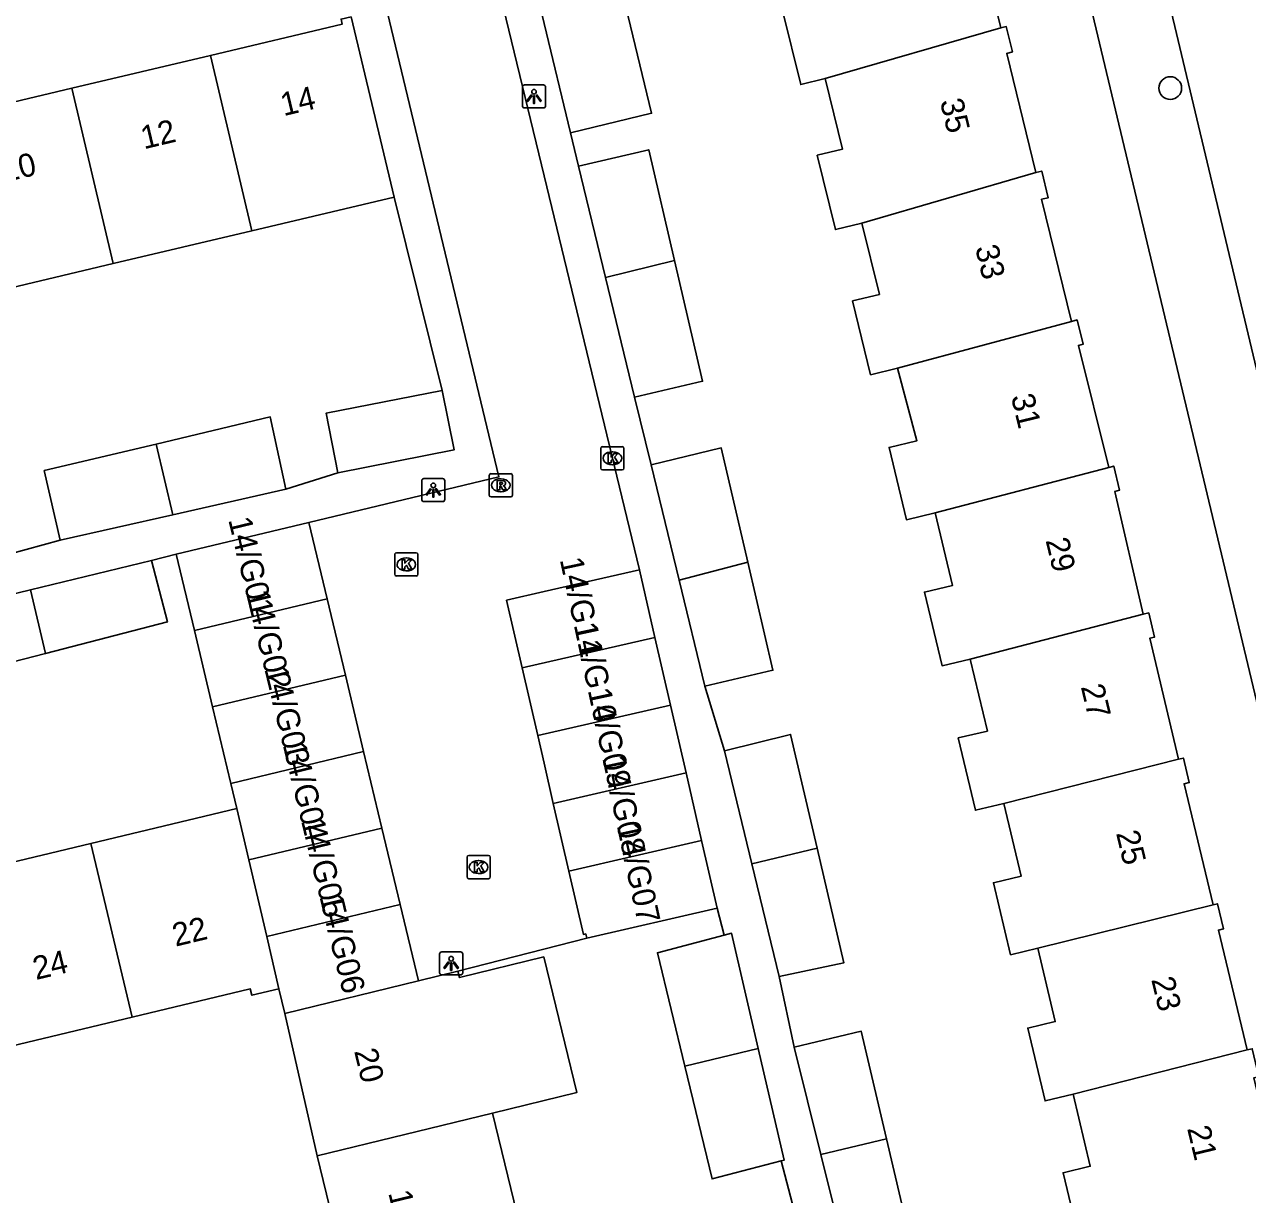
# Model space of a CAD drawing. Extents: x 162026 to 163499, y 387297 to 388169.
# Drawn here: x 162977.6 to 163030.4, y 387867.3 to 387917.8 of the extents above; entities that cross this region are included whole.
import ezdxf

# ---------------------------------------------------------------- set-up
doc = ezdxf.new("R2010")
doc.units = 0
for name, color, linetype in [('IMGEO_Boom', 7, 'Continuous'), ('IMGEO_Kolk', 7, 'Continuous'), ('IMGEO_Lichtpunt', 7, 'Continuous'), ('IMGEO_Muur', 7, 'Continuous'), ('IMGEO_Pand', 7, 'Continuous'), ('IMGEO_Pand_nummerreeks', 7, 'Continuous'), ('IMGEO_Rijbaan_lokaal_open', 7, 'Continuous'), ('IMGEO_Rioolput', 7, 'Continuous'), ('IMGEO_Voetpad_open', 7, 'Continuous')]:
    doc.layers.add(name, color=color, linetype=linetype)

msp = doc.modelspace()

# ---------------------------------------------------------------- linework, layer by layer
at = {"layer": 'IMGEO_Boom'}
msp.add_circle((163027.019, 387915.065), 0.489, dxfattribs=at)
at = {"layer": 'IMGEO_Kolk'}
for p, q in [((163002.449, 387898.674), (163002.449, 387899.526)), ((163002.524, 387899.6), (163003.376, 387899.6)), ((163003.45, 387899.526), (163003.45, 387898.674)), ((163002.937, 387899.38), (163002.962, 387899.38)), ((163003.376, 387898.6), (163002.524, 387898.6)), ((163002.96, 387898.82), (163002.935, 387898.82)), ((162993.559, 387894.097), (162993.559, 387894.949)), ((162993.634, 387895.023), (162994.486, 387895.023)), ((162994.047, 387894.803), (162994.072, 387894.803)), ((162994.56, 387894.949), (162994.56, 387894.097)), ((162994.07, 387894.243), (162994.045, 387894.243)), ((162994.486, 387894.023), (162993.634, 387894.023)), ((162996.678, 387881.044), (162996.678, 387881.896)), ((162996.753, 387881.97), (162997.605, 387881.97)), ((162997.166, 387881.75), (162997.191, 387881.75)), ((162997.679, 387881.896), (162997.679, 387881.044)), ((162997.189, 387881.19), (162997.164, 387881.19)), ((162997.605, 387880.97), (162996.753, 387880.97))]:
    msp.add_line(p, q, dxfattribs=at)
for points in [[(163002.449, 387898.674), (163002.449, 387899.526)], [(163002.524, 387899.6), (163003.376, 387899.6)], [(163003.45, 387899.526), (163003.45, 387898.674)], [(163002.77, 387899.3), (163002.893, 387899.3), (163002.893, 387899.149), (163003.023, 387899.3), (163003.187, 387899.3), (163003.041, 387899.149), (163003.194, 387898.9), (163003.042, 387898.9), (163002.957, 387899.064), (163002.893, 387898.997), (163002.893, 387898.9), (163002.77, 387898.9), (163002.77, 387899.3)], [(163003.376, 387898.6), (163002.524, 387898.6)], [(162993.559, 387894.097), (162993.559, 387894.949)], [(162993.634, 387895.023), (162994.486, 387895.023)], [(162994.56, 387894.949), (162994.56, 387894.097)], [(162993.88, 387894.723), (162994.003, 387894.723), (162994.003, 387894.572), (162994.133, 387894.723), (162994.297, 387894.723), (162994.151, 387894.572), (162994.304, 387894.323), (162994.152, 387894.323), (162994.067, 387894.487), (162994.003, 387894.42), (162994.003, 387894.323), (162993.88, 387894.323), (162993.88, 387894.723)], [(162994.486, 387894.023), (162993.634, 387894.023)], [(162996.678, 387881.044), (162996.678, 387881.896)], [(162996.753, 387881.97), (162997.605, 387881.97)], [(162996.999, 387881.67), (162997.122, 387881.67), (162997.122, 387881.519), (162997.252, 387881.67), (162997.416, 387881.67), (162997.27, 387881.519), (162997.423, 387881.27), (162997.271, 387881.27), (162997.186, 387881.434), (162997.122, 387881.367), (162997.122, 387881.27), (162996.999, 387881.27), (162996.999, 387881.67)], [(162997.679, 387881.896), (162997.679, 387881.044)], [(162997.605, 387880.97), (162996.753, 387880.97)]]:
    msp.add_lwpolyline(points, dxfattribs=at)
for centre, start, end in [((163002.526, 387899.524), 91.552, 178.448), ((163002.526, 387899.524), 91.552, 178.448), ((163003.374, 387899.524), 1.552, 88.448), ((163003.374, 387899.524), 1.552, 88.448), ((163002.526, 387898.676), 181.552, 268.448), ((163002.526, 387898.676), 181.552, 268.448), ((163003.374, 387898.676), 271.552, 358.448), ((163003.374, 387898.676), 271.552, 358.448), ((162993.636, 387894.947), 91.552, 178.448), ((162993.636, 387894.947), 91.552, 178.448), ((162994.484, 387894.947), 1.552, 88.448), ((162994.484, 387894.947), 1.552, 88.448), ((162993.636, 387894.099), 181.552, 268.448), ((162993.636, 387894.099), 181.552, 268.448), ((162994.484, 387894.099), 271.552, 358.448), ((162994.484, 387894.099), 271.552, 358.448), ((162996.755, 387881.894), 91.552, 178.448), ((162996.755, 387881.894), 91.552, 178.448), ((162997.603, 387881.894), 1.552, 88.448), ((162997.603, 387881.894), 1.552, 88.448), ((162996.755, 387881.046), 181.552, 268.448), ((162996.755, 387881.046), 181.552, 268.448), ((162997.603, 387881.046), 271.552, 358.448), ((162997.603, 387881.046), 271.552, 358.448)]:
    msp.add_arc(centre, 0.0765, start, end, dxfattribs=at)
for centre, major_axis, ratio, start_param, end_param in [((163002.936, 387899.1), (-0.387, 0.002), 0.722429, 4.712389, 7.853982), ((163002.961, 387899.1), (-0.39, 0.002), 0.717154, 1.570796, 4.712389), ((162994.046, 387894.523), (-0.387, 0.002), 0.722429, 4.712389, 7.853982), ((162994.071, 387894.523), (-0.39, 0.002), 0.717154, 1.570796, 4.712389), ((162997.165, 387881.47), (-0.387, 0.002), 0.722429, 4.712389, 7.853982), ((162997.19, 387881.47), (-0.39, 0.002), 0.717154, 1.570796, 4.712389)]:
    msp.add_ellipse(centre, major_axis=major_axis, ratio=ratio, start_param=start_param, end_param=end_param, dxfattribs=at)
at = {"layer": 'IMGEO_Lichtpunt'}
for p, q in [((162999.07, 387915.108), (162999.07, 387914.301)), ((162999.07, 387915.108), (162999.07, 387914.301)), ((162999.972, 387915.203), (162999.164, 387915.203)), ((162999.972, 387915.203), (162999.164, 387915.203)), ((163000.066, 387914.301), (163000.066, 387915.108)), ((163000.066, 387914.301), (163000.066, 387915.108)), ((162999.164, 387914.207), (162999.972, 387914.207)), ((162999.164, 387914.207), (162999.972, 387914.207)), ((162994.725, 387898.131), (162994.725, 387897.324)), ((162994.725, 387898.131), (162994.725, 387897.324)), ((162995.627, 387898.226), (162994.819, 387898.226)), ((162995.627, 387898.226), (162994.819, 387898.226)), ((162995.721, 387897.324), (162995.721, 387898.131)), ((162995.721, 387897.324), (162995.721, 387898.131)), ((162994.819, 387897.23), (162995.627, 387897.23)), ((162994.819, 387897.23), (162995.627, 387897.23)), ((162995.495, 387877.719), (162995.495, 387876.912)), ((162995.495, 387877.719), (162995.495, 387876.912)), ((162996.397, 387877.814), (162995.589, 387877.814)), ((162996.397, 387877.814), (162995.589, 387877.814)), ((162996.491, 387876.912), (162996.491, 387877.719)), ((162996.491, 387876.912), (162996.491, 387877.719)), ((162995.589, 387876.818), (162996.397, 387876.818)), ((162995.589, 387876.818), (162996.397, 387876.818))]:
    msp.add_line(p, q, dxfattribs=at)
for points in [[(162999.444, 387914.772), (162999.483, 387914.744), (162999.295, 387914.482), (162999.257, 387914.509), (162999.444, 387914.772)], [(162999.546, 387914.724), (162999.593, 387914.724), (162999.593, 387914.402), (162999.546, 387914.402), (162999.546, 387914.724)], [(162999.656, 387914.744), (162999.694, 387914.771), (162999.881, 387914.509), (162999.842, 387914.481), (162999.656, 387914.744)], [(162995.099, 387897.795), (162995.138, 387897.767), (162994.95, 387897.505), (162994.912, 387897.532), (162995.099, 387897.795)], [(162995.201, 387897.747), (162995.248, 387897.747), (162995.248, 387897.425), (162995.201, 387897.425), (162995.201, 387897.747)], [(162995.311, 387897.767), (162995.349, 387897.794), (162995.536, 387897.532), (162995.497, 387897.504), (162995.311, 387897.767)], [(162995.869, 387877.383), (162995.908, 387877.355), (162995.72, 387877.093), (162995.682, 387877.12), (162995.869, 387877.383)], [(162995.971, 387877.335), (162996.018, 387877.335), (162996.018, 387877.013), (162995.971, 387877.013), (162995.971, 387877.335)], [(162996.081, 387877.355), (162996.119, 387877.382), (162996.306, 387877.12), (162996.267, 387877.092), (162996.081, 387877.355)]]:
    msp.add_lwpolyline(points, dxfattribs=at)
for centre in [(162999.569, 387914.906), (162995.224, 387897.929), (162995.994, 387877.517)]:
    msp.add_circle(centre, 0.0994, dxfattribs=at)
for centre, start, end in [((162999.164, 387915.108), 90, 180), ((162999.164, 387915.108), 90, 180), ((162999.972, 387915.108), 0, 90), ((162999.972, 387915.108), 0, 90), ((162999.164, 387914.301), 180, 270), ((162999.164, 387914.301), 180, 270), ((162999.972, 387914.301), 270, 0), ((162999.972, 387914.301), 270, 360), ((162994.819, 387898.131), 90, 180), ((162994.819, 387898.131), 90, 180), ((162995.627, 387898.131), 0, 90), ((162995.627, 387898.131), 0, 90), ((162994.819, 387897.324), 180, 270), ((162994.819, 387897.324), 180, 270), ((162995.627, 387897.324), 270, 0), ((162995.627, 387897.324), 270, 360), ((162995.589, 387877.719), 90, 180), ((162995.589, 387877.719), 90, 180), ((162996.397, 387877.719), 0, 90), ((162996.397, 387877.719), 0, 90), ((162995.589, 387876.912), 180, 270), ((162995.589, 387876.912), 180, 270), ((162996.397, 387876.912), 270, 0), ((162996.397, 387876.912), 270, 360)]:
    msp.add_arc(centre, 0.0946, start, end, dxfattribs=at)
at = {"layer": 'IMGEO_Muur'}
for points in [[(162993.529, 387910.365), (162995.613, 387902.029)], [(162996.287, 387876.977), (163001.843, 387878.401)]]:
    msp.add_lwpolyline(points, dxfattribs=at)
at = {"layer": 'IMGEO_Pand'}
for points in [[(163012.133, 387915.478), (163011.075, 387915.219), (163010.293, 387918.416), (163011.428, 387918.694), (163010.682, 387921.746), (163009.582, 387921.477), (163009.501, 387921.81), (163018.387, 387923.983), (163018.661, 387922.861), (163018.452, 387922.81), (163019.712, 387917.661)], [(162999.626, 387919.402), (163000, 387919.492), (163003.126, 387920.246), (163004.639, 387913.976), (163001.139, 387913.132)], [(163001.139, 387913.132), (163000, 387917.852), (162999.626, 387919.402)], [(162985.608, 387916.473), (162991.295, 387917.822), (162991.244, 387918.039), (162991.685, 387918.144)], [(162991.685, 387918.144), (162993.529, 387910.365)], [(163019.712, 387917.661), (163012.133, 387915.478)], [(163021.222, 387911.422), (163019.965, 387916.563), (163020.208, 387916.622), (163019.94, 387917.717), (163019.712, 387917.661)], [(162979.624, 387915.054), (162985.608, 387916.473)], [(162987.402, 387908.912), (162985.608, 387916.473)], [(163012.133, 387915.478), (163012.878, 387912.434), (163011.788, 387912.167), (163012.573, 387908.959), (163013.718, 387909.239)], [(162973.642, 387913.636), (162979.624, 387915.054)], [(162981.418, 387907.493), (162979.624, 387915.054)], [(163001.488, 387911.697), (163004.521, 387912.403), (163005.631, 387907.633)], [(163002.657, 387906.895), (163001.488, 387911.697)], [(163021.222, 387911.422), (163013.718, 387909.239)], [(163022.755, 387904.998), (163021.467, 387910.267), (163021.754, 387910.337), (163021.474, 387911.484), (163021.222, 387911.422)], [(162993.529, 387910.365), (162987.402, 387908.912)], [(163013.718, 387909.239), (163014.469, 387906.168), (163013.312, 387905.885), (163014.089, 387902.705), (163015.249, 387902.989)], [(162987.402, 387908.912), (162981.418, 387907.493)], [(162981.418, 387907.493), (162975.436, 387906.075)], [(163005.631, 387907.633), (163002.657, 387906.895)], [(163005.631, 387907.633), (163006.843, 387902.422), (163003.911, 387901.74)], [(163003.911, 387901.74), (163002.657, 387906.895)], [(163015.249, 387902.989), (163022.755, 387904.998)], [(163024.362, 387898.708), (163023.056, 387903.969), (163023.257, 387904.018), (163023, 387905.064), (163022.755, 387904.998)], [(163015.249, 387902.989), (163016.09, 387899.856), (163014.889, 387899.569), (163015.634, 387896.449), (163016.88, 387896.746)], [(162991.106, 387898.473), (162990.601, 387901.045), (162995.613, 387902.029)], [(162995.613, 387902.029), (162996.118, 387899.457), (162991.106, 387898.473)], [(162983.263, 387899.714), (162988.188, 387900.885), (162988.868, 387897.762)], [(162979.122, 387895.571), (162978.442, 387898.568), (162983.263, 387899.714)], [(162983.986, 387896.665), (162983.263, 387899.714)], [(163004.622, 387898.815), (163007.645, 387899.543), (163008.79, 387894.625)], [(163004.622, 387898.815), (163005.831, 387893.849)], [(163016.88, 387896.746), (163024.362, 387898.708)], [(163025.85, 387892.372), (163024.631, 387897.674), (163024.827, 387897.72), (163024.578, 387898.76), (163024.362, 387898.708)], [(162988.868, 387897.762), (162983.986, 387896.665)], [(162983.986, 387896.665), (162979.122, 387895.571)], [(162989.854, 387896.334), (162984.128, 387894.966)], [(162990.642, 387893.038), (162989.854, 387896.334)], [(163016.88, 387896.746), (163017.627, 387893.617), (163016.413, 387893.327), (163017.171, 387890.151), (163018.389, 387890.442)], [(162984.128, 387894.966), (162984.916, 387891.67)], [(162977.841, 387893.425), (162983.073, 387894.698)], [(162978.495, 387890.687), (162983.757, 387892.043), (162983.073, 387894.698)], [(163004.113, 387894.296), (163000, 387893.35), (162998.384, 387892.979), (162999.056, 387890.058)], [(163004.785, 387891.376), (163004.113, 387894.296)], [(163005.831, 387893.849), (163008.79, 387894.625)], [(163008.79, 387894.625), (163009.875, 387889.96), (163006.943, 387889.278)], [(163006.943, 387889.278), (163005.831, 387893.849)], [(162973.524, 387892.375), (162977.841, 387893.425)], [(162978.495, 387890.687), (162977.841, 387893.425)], [(162984.916, 387891.67), (162990.642, 387893.038)], [(162991.429, 387889.743), (162990.642, 387893.038)], [(162973.524, 387892.375), (162974.242, 387889.591), (162978.495, 387890.687)], [(163025.85, 387892.372), (163018.389, 387890.442)], [(163027.375, 387886.124), (163026.13, 387891.34), (163026.339, 387891.39), (163026.091, 387892.43), (163025.85, 387892.372)], [(162984.916, 387891.67), (162985.703, 387888.375)], [(162999.056, 387890.058), (163004.785, 387891.376)], [(163004.785, 387891.376), (163005.456, 387888.456)], [(162999.056, 387890.058), (162999.727, 387887.138)], [(163018.389, 387890.442), (163019.13, 387887.338), (163017.87, 387887.038), (163018.614, 387883.921), (163019.841, 387884.213)], [(162991.429, 387889.743), (162985.703, 387888.375)], [(162992.216, 387886.448), (162991.429, 387889.743)], [(162999.727, 387887.138), (163005.456, 387888.456)], [(163005.456, 387888.456), (163006.128, 387885.535)], [(162985.703, 387888.375), (162986.491, 387885.079)], [(162999.727, 387887.138), (163000, 387885.95), (163000.398, 387884.218)], [(163007.78, 387886.479), (163010.639, 387887.193), (163011.783, 387882.291)], [(162986.491, 387885.079), (162992.216, 387886.448)], [(162993.004, 387883.152), (162992.216, 387886.448)], [(163008.96, 387881.617), (163007.78, 387886.479)], [(163019.841, 387884.213), (163027.375, 387886.124)], [(163028.861, 387879.844), (163027.616, 387885.063), (163027.836, 387885.116), (163027.583, 387886.174), (163027.375, 387886.124)], [(163006.128, 387885.535), (163000.398, 387884.218)], [(163006.799, 387882.615), (163006.128, 387885.535)], [(162986.75, 387883.994), (162986.491, 387885.079)], [(163000.398, 387884.218), (163001.07, 387881.297)], [(163019.841, 387884.213), (163020.589, 387881.08), (163019.385, 387880.793), (163020.126, 387877.688), (163021.301, 387877.969)], [(162986.75, 387883.994), (162980.45, 387882.489)], [(162987.267, 387881.781), (162986.75, 387883.994)], [(162993.004, 387883.152), (162987.267, 387881.781)], [(162993.792, 387879.856), (162993.004, 387883.152)], [(163006.799, 387882.615), (163001.07, 387881.297)], [(163007.471, 387879.695), (163006.799, 387882.615)], [(162974.49, 387881.065), (162980.45, 387882.489)], [(162980.45, 387882.489), (162982.237, 387874.998)], [(163011.783, 387882.291), (163008.96, 387881.617)], [(163011.783, 387882.291), (163012.938, 387877.343), (163010.141, 387876.753)], [(162988.039, 387878.482), (162987.267, 387881.781)], [(163010.141, 387876.753), (163008.96, 387881.617)], [(163001.07, 387881.297), (163001.698, 387878.564), (163001.8, 387878.588), (163001.843, 387878.401)], [(162988.039, 387878.482), (162993.792, 387879.856)], [(162994.579, 387876.561), (162993.792, 387879.856)], [(163007.471, 387879.695), (163001.843, 387878.401)], [(163021.301, 387877.969), (163028.861, 387879.844)], [(163028.861, 387879.844), (163029.053, 387879.89), (163029.312, 387878.806), (163029.095, 387878.754), (163030.328, 387873.585)], [(162988.567, 387876.222), (162988.039, 387878.482)], [(163006.075, 387872.882), (163004.89, 387877.778), (163007.775, 387878.534)], [(163009.241, 387873.653), (163008.09, 387878.617), (163007.775, 387878.534)], [(163022.825, 387871.677), (163021.619, 387871.389), (163020.87, 387874.525), (163022.055, 387874.808), (163021.301, 387877.969)], [(162997.777, 387870.86), (163001.416, 387871.745), (162999.992, 387877.594), (162996.353, 387876.708), (162996.287, 387876.977)], [(162996.287, 387876.977), (162994.579, 387876.561)], [(162994.579, 387876.561), (162988.821, 387875.159)], [(162982.237, 387874.998), (162987.33, 387876.215), (162987.396, 387875.942), (162988.567, 387876.222)], [(162988.821, 387875.159), (162988.567, 387876.222)], [(162982.237, 387874.998), (162976.276, 387873.574)], [(162988.821, 387875.159), (162990.217, 387869.022)], [(163010.794, 387873.707), (163013.684, 387874.391), (163014.773, 387869.754)], [(163009.241, 387873.653), (163006.075, 387872.882)], [(163010.237, 387868.797), (163010.359, 387868.829), (163009.241, 387873.653)], [(163011.944, 387869.078), (163010.794, 387873.707)], [(163031.843, 387867.265), (163030.622, 387872.377), (163030.84, 387872.429), (163030.552, 387873.638), (163030.328, 387873.585)], [(163030.328, 387873.585), (163022.825, 387871.677)], [(163010.237, 387868.797), (163007.251, 387868.021), (163006.075, 387872.882)], [(163022.825, 387871.677), (163023.567, 387868.57), (163022.394, 387868.29), (163023.14, 387865.166), (163024.306, 387865.444)], [(162990.217, 387869.022), (162997.777, 387870.86)], [(162997.777, 387870.86), (162999.232, 387864.887)], [(163011.944, 387869.078), (163014.773, 387869.754)], [(163014.773, 387869.754), (163015.983, 387864.603), (163013.218, 387863.95)], [(162990.217, 387869.022), (162991.672, 387863.049)], [(163013.218, 387863.95), (163011.944, 387869.078)]]:
    msp.add_lwpolyline(points, dxfattribs=at)
at = {"layer": 'IMGEO_Rijbaan_lokaal_open'}
for points in [[(163038.478, 387870.502), (163025.001, 387927.026)], [(162997.072, 387923.378), (163000, 387911.284), (163004.113, 387894.296)], [(162989.854, 387896.334), (162998.057, 387898.294), (162992.311, 387922.218)], [(163001.843, 387878.401), (162996.287, 387876.977)]]:
    msp.add_lwpolyline(points, dxfattribs=at)
at = {"layer": 'IMGEO_Rioolput'}
for p, q in [((162997.714, 387898.436), (162998.566, 387898.436)), ((162997.639, 387897.51), (162997.639, 387898.362)), ((162998.127, 387898.216), (162998.152, 387898.216)), ((162998.64, 387898.362), (162998.64, 387897.51)), ((162998.566, 387897.436), (162997.714, 387897.436)), ((162998.15, 387897.656), (162998.125, 387897.656))]:
    msp.add_line(p, q, dxfattribs=at)
for points in [[(162997.714, 387898.436), (162998.566, 387898.436)], [(162997.639, 387897.51), (162997.639, 387898.362)], [(162998.228, 387898.134), (162997.976, 387898.136), (162997.976, 387897.736)], [(162998.154, 387898.055), (162998.1, 387898.055), (162998.1, 387897.974)], [(162998.1, 387897.974), (162998.152, 387897.974)], [(162998.64, 387898.362), (162998.64, 387897.51)], [(162998.566, 387897.436), (162997.714, 387897.436)], [(162997.976, 387897.736), (162998.1, 387897.736), (162998.1, 387897.898), (162998.111, 387897.898)], [(162998.158, 387897.869), (162998.229, 387897.736), (162998.369, 387897.736), (162998.304, 387897.862)]]:
    msp.add_lwpolyline(points, dxfattribs=at)
for centre, radius, start, end in [((162997.716, 387898.36), 0.0765, 91.552, 178.448), ((162997.716, 387898.36), 0.0765, 91.552, 178.448), ((162998.564, 387898.36), 0.0765, 1.552, 88.448), ((162998.564, 387898.36), 0.0765, 1.552, 88.448), ((162998.136, 387898.163), 0.19, 274.7715, 282.9687), ((162998.16, 387897.959), 0.0964, 77.0061, 93.1865), ((162998.174, 387898.016), 0.0378, 276.6634, 79.6772), ((162998.227, 387898.024), 0.109, 350.3612, 89.416), ((162998.225, 387898.024), 0.112, 277.5842, 350.9817), ((162998.209, 387897.809), 0.108, 29.5134, 73.7905), ((162997.716, 387897.512), 0.0765, 181.552, 268.448), ((162997.716, 387897.512), 0.0765, 181.552, 268.448), ((162998.11, 387897.845), 0.0533, 26.0293, 88.6989), ((162998.564, 387897.512), 0.0765, 271.552, 358.448), ((162998.564, 387897.512), 0.0765, 271.552, 358.448)]:
    msp.add_arc(centre, radius, start, end, dxfattribs=at)
for centre, major_axis, ratio, start_param, end_param in [((162998.126, 387897.936), (-0.387, 0.002), 0.722429, 4.712389, 7.853982), ((162998.151, 387897.936), (-0.39, 0.002), 0.717154, 1.570796, 4.712389)]:
    msp.add_ellipse(centre, major_axis=major_axis, ratio=ratio, start_param=start_param, end_param=end_param, dxfattribs=at)
at = {"layer": 'IMGEO_Voetpad_open'}
for points in [[(163021.604, 387926.889), (163040.178, 387849.082)], [(163001.139, 387913.132), (163001.488, 387911.697)], [(162995.613, 387902.029), (162993.529, 387910.365)], [(163003.911, 387901.74), (163004.622, 387898.815)], [(162988.868, 387897.762), (162991.106, 387898.473)], [(162976.931, 387894.967), (162979.122, 387895.571)], [(162983.073, 387894.698), (162984.128, 387894.966)], [(163006.943, 387889.278), (163007.78, 387886.479)], [(163007.775, 387878.534), (163007.471, 387879.695)], [(163010.141, 387876.753), (163010.794, 387873.707)], [(163010.794, 387866.654), (163010.237, 387868.797)]]:
    msp.add_lwpolyline(points, dxfattribs=at)

# ---------------------------------------------------------------- texts
at = {"layer": 'IMGEO_Pand_nummerreeks'}
for s, rotation, p in [('14', 13.3401, (162988.766, 387913.851)), ('35', 283.5364, (163017.075, 387914.498)), ('12', 13.3401, (162982.739, 387912.422)), ('10', 13.3401, (162976.72, 387910.994)), ('33', 283.5364, (163018.594, 387908.186)), ('31', 283.5364, (163020.14, 387901.764)), ('14/G01', 283.6061, (162986.374, 387896.452)), ('29', 283.5364, (163021.634, 387895.561)), ('14/G11', 282.0948, (163000.678, 387894.731)), ('14/G02', 283.6061, (162987.138, 387893.295)), ('14/G10', 282.0948, (163001.281, 387891.919)), ('14/G03', 283.6061, (162987.931, 387890.018)), ('14/G09', 282.0948, (163001.885, 387889.098)), ('27', 283.5364, (163023.153, 387889.249)), ('14/G04', 283.6061, (162988.723, 387886.747)), ('14/G08', 282.0948, (163002.511, 387886.175)), ('14/G05', 283.6061, (162989.514, 387883.476)), ('14/G07', 282.0948, (163003.136, 387883.261)), ('25', 283.5364, (163024.673, 387882.937)), ('14/G06', 283.6061, (162990.306, 387880.205)), ('22', 13.4387, (162984.101, 387878.035)), ('24', 13.4387, (162978.082, 387876.597)), ('23', 283.5364, (163026.193, 387876.624)), ('20', 283.5388, (162991.804, 387873.536)), ('21', 283.5364, (163027.739, 387870.202)), ('18', 283.5415, (162993.276, 387867.422))]:
    msp.add_text(s, height=1, rotation=rotation, dxfattribs=at).set_placement(p)

doc.saveas('drawing.dxf')
